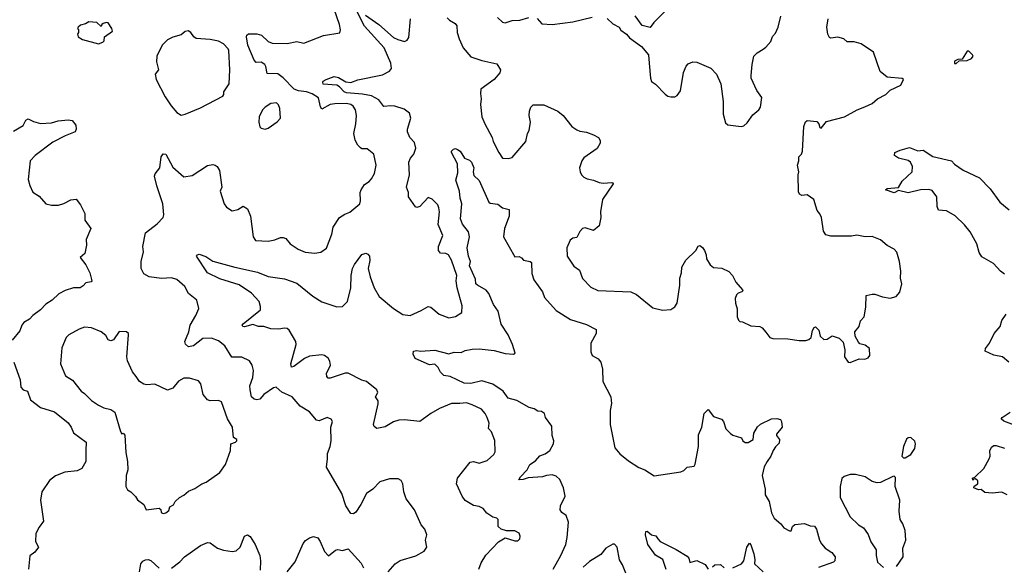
# Model space of a CAD drawing. Extents: x 2056909 to 2160450, y 827444 to 1016825.
# Tile 343 of 501: x 2091435 to 2098573, y 949413 to 953369. Entities that reach past the tile are written whole.
import ezdxf

# ---------------------------------------------------------------- set-up
doc = ezdxf.new("R2010")
doc.units = 0

msp = doc.modelspace()

# ---------------------------------------------------------------- linework, layer by layer
at = {"layer": '0CON10XD'}
for points in [[(2094105, 949366.7), (2094156.1, 949423.9), (2094193, 949447), (2094307.3, 949482.7), (2094367.5, 949515), (2094387.5, 949545), (2094376.2, 949595), (2094386.7, 949635), (2094372.5, 949675), (2094345, 949707.5), (2094296.2, 949815), (2094236.2, 949895), (2094218.8, 949945), (2094212.5, 950005), (2094199.3, 950029.3), (2094179.3, 950039.3), (2094115, 950040), (2094045, 950017.5), (2093993.9, 949966.1), (2093950, 949935), (2093908.8, 949855), (2093871.2, 949798.8), (2093855, 949786.2), (2093835, 949790), (2093800, 949845), (2093769.4, 949935), (2093660, 950125), (2093665.8, 950185.8), (2093666, 950225), (2093685.7, 950274.3), (2093693.8, 950315), (2093690, 950415), (2093703.3, 950455), (2093693.9, 950473.9), (2093665, 950483.8), (2093605, 950461.2), (2093587.5, 950465), (2093535, 950525.8), (2093467.4, 950567.4), (2093411.2, 950635), (2093335, 950669.6), (2093295, 950704.6), (2093275, 950699.6), (2093205, 950650.8), (2093175, 950616.7), (2093155, 950612.2), (2093135, 950617.8), (2093114.4, 950635), (2093104.5, 950685), (2093103.5, 950715), (2093124.6, 950775), (2093130, 950825), (2093120, 950865), (2093100.8, 950895), (2093045, 950923.5), (2092973.4, 950923.4), (2092922.7, 951005), (2092875, 951040.7), (2092825, 951061.1), (2092763, 951057), (2092695.6, 951004.4), (2092658.3, 950998.3), (2092636.4, 951016.4), (2092632, 951035), (2092660, 951105), (2092670, 951155), (2092712.5, 951225), (2092733.3, 951275), (2092718, 951335), (2092658, 951385), (2092632, 951435), (2092573.8, 951485), (2092535, 951496.7), (2092461.7, 951491.7), (2092373.8, 951505), (2092335, 951527.1), (2092315.6, 951565), (2092315.6, 951615), (2092332.9, 951685), (2092327.1, 951725), (2092346.4, 951823.6), (2092430.7, 951889.3), (2092473.8, 951935), (2092480, 951955), (2092472.9, 952035), (2092429.4, 952165), (2092412.9, 952235), (2092417.7, 952252.3), (2092451.2, 952295), (2092460, 952375), (2092475, 952396.2), (2092495, 952393.8), (2092545, 952298.8), (2092625, 952228.8), (2092685, 952238.8), (2092797.1, 952312.9), (2092835, 952319.2), (2092852.5, 952315), (2092866.7, 952305), (2092882, 952275), (2092900, 952155), (2092889.2, 952125), (2092916.2, 952035), (2092935, 952010), (2092975, 951983.8), (2093015, 951992), (2093055, 952016.2), (2093085, 951996.7), (2093107.8, 951945), (2093127.5, 951795), (2093145, 951768.8), (2093235, 951764), (2093285, 951771.9), (2093325, 951790), (2093345, 951790), (2093365, 951782), (2093395, 951744), (2093454.3, 951704.3), (2093504.5, 951684.5), (2093574.2, 951675.8), (2093617.5, 951682.5), (2093658, 951712), (2093697.8, 951815), (2093707.1, 951865), (2093754.2, 951935), (2093790.7, 951959.3), (2093827.6, 951972.4), (2093900, 952035), (2093906, 952055), (2093901.9, 952115), (2093909.4, 952135), (2093935, 952173.8), (2093968.8, 952195), (2093985, 952216.2), (2094006.9, 952255), (2094018.1, 952315), (2094003.3, 952395), (2093955, 952433.3), (2093915, 952433.3), (2093905, 952440), (2093885, 952460), (2093865.7, 952495), (2093857.1, 952545), (2093872.7, 952615), (2093877.5, 952675), (2093868.2, 952715), (2093851.7, 952741.7), (2093834.2, 952754.2), (2093805, 952760.8), (2093720.4, 952759.6), (2093685, 952753.2), (2093625, 952720), (2093615, 952736.2), (2093601.7, 952801.7), (2093555, 952830.8), (2093515, 952845.3), (2093455, 952853.3), (2093425.5, 952865.5), (2093345, 952946.7), (2093305, 952977.3), (2093229.7, 952979.7), (2093219.8, 953029.8), (2093210.8, 953045), (2093185, 953060.6), (2093149.7, 953059.7), (2093135, 953076.7), (2093089.2, 953185), (2093079.2, 953245), (2093082.5, 953257.5), (2093094.5, 953265.5), (2093155, 953265.6), (2093187.4, 953257.4), (2093235, 953210), (2093265, 953199.4), (2093375, 953197.5), (2093445, 953210), (2093495, 953200), (2093637.5, 953255), (2093755, 953273.3), (2093761.2, 953295), (2093754.2, 953334.2), (2093714.6, 953445)], [(2092735, 951670), (2092785, 951651.2), (2092835, 951619.2), (2092995, 951574.4), (2093157.8, 951537.8), (2093235, 951507.8), (2093355, 951491.1), (2093445, 951458.1), (2093560.8, 951365), (2093624.7, 951324.7), (2093735, 951287.5), (2093775, 951290), (2093811.5, 951325), (2093834.4, 951424.4), (2093838.5, 951515), (2093847.8, 951565), (2093862, 951595), (2093915, 951666.7), (2093945, 951676.7), (2093959.5, 951669.5), (2093970, 951655), (2093972.7, 951622.7), (2093962.2, 951565), (2093974.7, 951504.7), (2094005, 951424), (2094041.2, 951361.2), (2094145, 951275.6), (2094212.4, 951232.4), (2094265, 951225.6), (2094345, 951260), (2094395, 951290), (2094415, 951283.8), (2094475, 951233.8), (2094545, 951207.5), (2094595, 951216), (2094640, 951245), (2094641.4, 951295), (2094606, 951425), (2094598.1, 951475), (2094602.9, 951515), (2094564.3, 951625.7), (2094542.9, 951665), (2094525, 951672.9), (2094485, 951675.6), (2094470.5, 951695), (2094471.5, 951725), (2094502.5, 951805), (2094469.2, 951885), (2094479.2, 951975), (2094474.2, 952004.2), (2094465, 952026.7), (2094441.2, 952051.2), (2094425, 952068.8), (2094395, 952078.8), (2094336.7, 952015), (2094315, 952006.7), (2094305, 952012.5), (2094253.8, 952085), (2094254, 952115), (2094238.1, 952155), (2094261.5, 952245), (2094255.6, 952335), (2094268.1, 952365), (2094291.4, 952395), (2094306.6, 952436.6), (2094298, 952478), (2094264.2, 952515), (2094246.9, 952556.9), (2094245.6, 952575), (2094270.5, 952655), (2094260.6, 952690.6), (2094221.5, 952721.5), (2094155, 952742.2), (2094125.5, 952745.5), (2094075, 952740), (2094038.3, 952788.3), (2093985, 952816.5), (2093919.1, 952829.1), (2093805, 952837.7), (2093786.7, 952845), (2093752.7, 952882.7), (2093734, 952894), (2093635, 952901.2), (2093631.2, 952915), (2093635.9, 952924.1), (2093655.5, 952934.5), (2093715, 952957.1), (2093745, 952950.6), (2093798.1, 952918.1), (2093835, 952913.2), (2093885, 952933.9), (2094065, 952969.2), (2094116.7, 952995), (2094130, 953015), (2094124.3, 953055), (2094077.8, 953165), (2093935, 953322.2), (2093867.5, 953455)], [(2096111.3, 953428.7), (2096031.4, 953348.6), (2096005, 953311.2), (2095947, 953327), (2095896.4, 953396.4)], [(2092005, 953194.2), (2092037.5, 953205), (2092046.7, 953215), (2092050, 953245), (2092106.7, 953285), (2092103.3, 953305), (2092075, 953346.2), (2092065, 953348.8), (2092039.3, 953340.7), (2092030, 953335), (2092025, 953320), (2091995, 953348), (2091937, 953353), (2091911.7, 953338.3), (2091875, 953330), (2091857.5, 953315), (2091852.5, 953305), (2091860, 953295), (2091860, 953275), (2091852.5, 953265), (2091857.5, 953245), (2091890, 953225), (2092005, 953194.2)], [(2093941.3, 953401.3), (2094037.3, 953335), (2094145, 953239.7), (2094175, 953224.7), (2094225, 953211.8), (2094245, 953221.5), (2094255, 953238.8), (2094267.2, 953375)], [(2094535, 953383.3), (2094550, 953365), (2094591.7, 953341.7), (2094604, 953325), (2094607.5, 953275), (2094620.2, 953230.2), (2094650.8, 953165), (2094705, 953100), (2094785, 953073.8), (2094895, 953050), (2094921.2, 953005), (2094915, 952983.3), (2094874, 952935), (2094777.5, 952865), (2094774.3, 952835), (2094780.8, 952795), (2094775.8, 952755), (2094785.8, 952665.8), (2094806, 952615), (2094860, 952515), (2094867, 952487), (2094908.8, 952405), (2094935, 952366), (2094975, 952362), (2095005, 952370), (2095104.2, 952485.8), (2095116.1, 952543.9), (2095128.8, 952565), (2095137.1, 952625), (2095129.2, 952675), (2095131.2, 952705), (2095140, 952735), (2095158.3, 952751.7), (2095235, 952752.2), (2095335.6, 952705.6), (2095373.8, 952675), (2095438, 952595), (2095475, 952571.4), (2095495, 952560.8), (2095545, 952554.2), (2095595, 952534), (2095630, 952515), (2095643.9, 952493.9), (2095642, 952475), (2095621.2, 952435), (2095525, 952366.7), (2095510, 952345), (2095493.8, 952295), (2095497.5, 952265), (2095507.5, 952245), (2095525, 952227.5), (2095550, 952215), (2095595, 952206.7), (2095635, 952188.8), (2095665, 952183.8), (2095728, 952188), (2095736, 952186), (2095738, 952178), (2095659.2, 952065), (2095644.4, 951975), (2095648.6, 951935), (2095635.4, 951874.6), (2095595, 951841.4), (2095535, 951860.8), (2095515, 951854), (2095495, 951833.8), (2095475, 951788.9), (2095445, 951784.4), (2095425, 951770.8), (2095401.1, 951715), (2095403.7, 951653.7), (2095452.6, 951582.6), (2095493.8, 951553.8), (2095515, 951492), (2095575, 951428.8), (2095625, 951405.7), (2095865, 951396.4), (2095906, 951376), (2096025, 951278.8), (2096096.1, 951263.9), (2096155, 951268.8), (2096185, 951286.2), (2096201.4, 951315), (2096221.4, 951445), (2096221.4, 951495), (2096233.9, 951533.9), (2096234.2, 951575), (2096265, 951626.2), (2096336.2, 951695), (2096352.5, 951727.5), (2096365, 951731.2), (2096385, 951716.7), (2096400, 951695), (2096412, 951665), (2096414.1, 951634.1), (2096440.7, 951590.7), (2096465, 951572.5), (2096525, 951566.7), (2096575, 951542.5), (2096602.5, 951515), (2096627.5, 951465), (2096675, 951410), (2096677.5, 951402.5), (2096670, 951395), (2096643.9, 951386.1), (2096632.5, 951375), (2096621.7, 951348.3), (2096623.9, 951313.9), (2096637, 951273), (2096637.5, 951215), (2096645, 951190), (2096655, 951180), (2096675, 951177.5), (2096735, 951150), (2096800, 951145), (2096817.5, 951135), (2096845, 951102.5), (2096872.5, 951065), (2096895, 951057.5), (2097003.9, 951056.1), (2097085, 951044), (2097135, 951044), (2097155, 951050), (2097174, 951065), (2097183.3, 951115), (2097195, 951137.5), (2097205, 951142.5), (2097228.3, 951118.3), (2097239.2, 951075), (2097265, 951050), (2097287.7, 951052.3), (2097325, 951076.7), (2097375, 951060), (2097405, 951030), (2097417.5, 950975), (2097413.6, 950923.6), (2097440, 950885), (2097455, 950882.5), (2097520.7, 950909.3), (2097563, 950907), (2097585, 950917.5), (2097597.5, 950935), (2097596.7, 950985), (2097565, 951010), (2097525, 951020), (2097515, 951030), (2097492.5, 951075), (2097490, 951105), (2097520, 951145), (2097530, 951185), (2097557.5, 951215), (2097568.8, 951285), (2097570.7, 951369.3), (2097615, 951380), (2097635, 951378), (2097688.8, 951358.8), (2097745, 951350), (2097788.3, 951361.7), (2097815.6, 951394.4), (2097831.1, 951455), (2097820.5, 951495), (2097821.8, 951545), (2097813.1, 951615), (2097794.4, 951684.4), (2097775, 951704.2), (2097725, 951732.5), (2097675, 951772.5), (2097615, 951797.1), (2097565, 951795.7), (2097505, 951806), (2097465, 951800), (2097315, 951799.4), (2097279.1, 951809.1), (2097262.5, 951835), (2097246.7, 951935), (2097235, 951962.5), (2097216.7, 951985), (2097191.2, 952065), (2097145, 952100), (2097104.1, 952094.1), (2097087.5, 952105), (2097080.7, 952120.7), (2097078.8, 952245), (2097083.8, 952265), (2097073.3, 952315), (2097083.3, 952345), (2097083.8, 952375), (2097103.3, 952395), (2097108.8, 952415), (2097118.6, 952595), (2097131.2, 952628.8), (2097145, 952638.8), (2097215, 952630.8), (2097228.8, 952615), (2097235, 952587.5), (2097245, 952582.5), (2097285, 952630), (2097415, 952664.3), (2097506.2, 952715), (2097563.1, 952736.9), (2097615, 952762.5), (2097654, 952795), (2097715, 952827.1), (2097745, 952857.1), (2097822.5, 952895), (2097842.5, 952935), (2097833, 952943), (2097725, 952952.5), (2097672.3, 952992.3), (2097625, 953133.3), (2097535, 953194.3), (2097485, 953208.6), (2097435, 953209.4), (2097409.1, 953229.1), (2097365, 953241.4), (2097315, 953235.8), (2097305, 953240), (2097292.5, 953265), (2097286.5, 953315), (2097295.9, 953374.1)], [(2094898, 953385), (2094935, 953350), (2094955, 953345.8), (2095005, 953364.2), (2095060, 953365), (2095125, 953385.8)], [(2095186.8, 953376.8), (2095220, 953340), (2095295, 953333.3), (2095445, 953352.5), (2095585, 953386.9)], [(2095695, 953376.7), (2095735, 953340), (2095780, 953315), (2095793.6, 953293.6), (2095833, 953263), (2095855, 953237.5), (2095943.3, 953175), (2095993.3, 953115), (2095998.8, 953055), (2096007.5, 952945), (2096015, 952920), (2096045, 952902.5), (2096115, 952828.8), (2096134.3, 952814.3), (2096155, 952808.8), (2096185, 952810), (2096200.7, 952819.3), (2096226.2, 952853.8), (2096247.5, 952985), (2096266.8, 953033.2), (2096282.1, 953047.9), (2096315, 953062.9), (2096345, 953060), (2096445, 953017.5), (2096487.5, 952975), (2096517.1, 952905), (2096535.8, 952775), (2096534.2, 952684.2), (2096551.1, 952621.1), (2096567.7, 952607.7), (2096665, 952593.8), (2096685, 952600), (2096709.5, 952620.5), (2096750.5, 952679.5), (2096792.5, 952715), (2096806.7, 952735), (2096816.2, 952805), (2096778, 952855), (2096738, 952945), (2096738, 952965), (2096744.2, 953045), (2096757.5, 953105), (2096780.2, 953129.8), (2096823.8, 953155)], [(2096823.8, 953155), (2096845, 953169.2), (2096879.8, 953210.2), (2096893.6, 953246.4), (2096915, 953271.2), (2096933.3, 953315), (2096953.5, 953395)], [(2092605, 952676.7), (2092635, 952683.3), (2092745, 952729.2), (2092906.7, 952815), (2092913.8, 952826.2), (2092914.3, 952845), (2092952.9, 952905), (2092958.9, 953005), (2092950.6, 953145), (2092945, 953158.8), (2092911.2, 953195), (2092875, 953214.3), (2092815, 953225.6), (2092713.4, 953233.4), (2092696, 953245), (2092675, 953276.7), (2092655, 953287.5), (2092635, 953282.5), (2092605, 953260), (2092545, 953242.5), (2092506.4, 953223.6), (2092467.5, 953185), (2092430, 953105), (2092426.1, 953063.9), (2092440, 953005), (2092415.9, 952974.1), (2092424.5, 952934.5), (2092489.1, 952809.1), (2092532.5, 952745), (2092575, 952696.2), (2092605, 952676.7)], [(2098211.7, 953051.7), (2098225, 953052.5), (2098245, 953070), (2098305, 953073.3), (2098335, 953087.5), (2098346.7, 953105), (2098342.5, 953115), (2098315, 953140), (2098305, 953140), (2098268.3, 953081.7), (2098235, 953080), (2098211.7, 953068.3), (2098211.7, 953051.7)], [(2093215, 952576), (2093235, 952582.9), (2093302.4, 952627.6), (2093325.8, 952654.2), (2093320, 952725), (2093310.9, 952750.9), (2093295.8, 952765.8), (2093255, 952762.5), (2093215, 952735.7), (2093195.7, 952715), (2093170, 952665), (2093168.6, 952625), (2093175, 952592.5), (2093185, 952583.3), (2093215, 952576)], [(2091388.8, 952561.2), (2091458.8, 952601.2), (2091479.5, 952640.5), (2091495, 952651.2), (2091535, 952630), (2091585, 952616.2), (2091665, 952620.8), (2091714.4, 952635.6), (2091785, 952643.3), (2091815, 952637.5), (2091842.5, 952605), (2091843.3, 952575), (2091836.2, 952555), (2091765, 952528), (2091675, 952482), (2091547.1, 952385), (2091510, 952345), (2091495, 952210), (2091507, 952167), (2091529.7, 952119.7), (2091575, 952088.8), (2091625, 952034.3), (2091665, 952024.2), (2091715, 952024), (2091753.9, 952036.1), (2091805, 952063.3), (2091845, 952066.7), (2091875.7, 952025.7), (2091906.2, 951965), (2091906.2, 951915), (2091950, 951855), (2091915.8, 951775), (2091918, 951735), (2091906.2, 951675), (2091873.8, 951645), (2091915, 951592.5), (2091944.2, 951534.2), (2091956.7, 951475), (2091952.5, 951467.5), (2091915, 951461.2), (2091895, 951438.8), (2091874.2, 951425.8), (2091825, 951424.3), (2091765, 951405.6), (2091718.3, 951381.7), (2091670.8, 951335), (2091625, 951307.5), (2091586, 951265), (2091528.8, 951225), (2091505, 951198), (2091465, 951173.8), (2091449.2, 951155), (2091436.3, 951113.7), (2091379.4, 951045)], [(2095301.9, 949385), (2095358.6, 949485), (2095394, 949565), (2095404.3, 949615), (2095414, 949725), (2095396.7, 949775), (2095365.5, 949795.5), (2095352, 949815), (2095354.4, 949845), (2095390, 949915), (2095377.3, 949975), (2095350.5, 950035), (2095325, 950060), (2095295, 950068.4), (2095255, 950065.3), (2095225, 950054.1), (2095121.5, 950048.5), (2095084.5, 950034.5), (2095054, 950034), (2095065.8, 950055), (2095112.9, 950105), (2095134.2, 950145), (2095175, 950170.5), (2095205, 950206.7), (2095245, 950222.7), (2095277.1, 950245), (2095304.4, 950295), (2095306.9, 950315), (2095295.2, 950355), (2095293.3, 950423.3), (2095246.7, 950485), (2095238.6, 950515), (2095218.3, 950528.3), (2095190.4, 950530.4), (2095165, 950547.3), (2095127.5, 950557.5), (2095038.4, 950608.4), (2094975.7, 950625), (2094940.8, 950675), (2094865, 950727.3), (2094785, 950750.4), (2094705, 950730.8), (2094657.5, 950735), (2094555, 950783.3), (2094510.3, 950790.3), (2094484.4, 950814.4), (2094468.3, 950848.3), (2094445, 950872.5), (2094405, 950865.8), (2094302.9, 950912.9), (2094286.7, 950945), (2094290, 950965), (2094315, 950971.2), (2094340, 950965), (2094445, 950973.1), (2094545, 950945.6), (2094585, 950957.5), (2094635, 950957.1), (2094665, 950971.1), (2094715, 950980.6), (2094765, 950982.2), (2094875, 950971.8), (2094955, 950949.5), (2095015, 950944.2), (2095027.5, 950952.5), (2095008.5, 951015), (2094975.3, 951085), (2094925, 951162.5), (2094903, 951255), (2094868.7, 951305), (2094834.9, 951384.9), (2094817.5, 951407.5), (2094753.2, 951443.2), (2094742.8, 951455), (2094738.3, 951488.3), (2094695.7, 951585), (2094701.8, 951615), (2094688.2, 951655), (2094678.7, 951715), (2094696.5, 951795), (2094689.5, 951830.5), (2094645, 951886.9), (2094630, 951925), (2094639.5, 952035), (2094627.8, 952075), (2094623.1, 952125), (2094595.6, 952205), (2094611.7, 952258.3), (2094608.8, 952325), (2094566, 952405), (2094566, 952415), (2094578.6, 952431.4), (2094595, 952435.8), (2094608.8, 952428.8), (2094627.5, 952415), (2094660, 952365), (2094695, 952351.2), (2094711.2, 952335), (2094728, 952295), (2094723.3, 952265), (2094728.3, 952238.3), (2094765, 952203.3), (2094835, 952046.7), (2094845, 952040), (2094901.7, 952031.7), (2094936.1, 952006.1), (2094983.8, 951993.8), (2094982.5, 951945), (2094948.8, 951855), (2094942, 951795), (2095025, 951650), (2095055, 951652.5), (2095073, 951643), (2095086.4, 951626.4), (2095135, 951616.7), (2095145, 951607.5), (2095147.8, 951527.8), (2095163.2, 951483.2), (2095225.7, 951395), (2095240, 951355), (2095325, 951260.8), (2095427.5, 951195), (2095545, 951160), (2095613.6, 951123.6), (2095614, 951095), (2095575.8, 951025), (2095575, 950960), (2095585, 950933.8), (2095629.1, 950909.1), (2095646.7, 950885), (2095660, 950835), (2095662.9, 950745), (2095721.2, 950635), (2095725.5, 950585.5), (2095715.5, 950535.5), (2095715.5, 950435), (2095748.6, 950265), (2095785, 950220.8), (2095849.6, 950169.6), (2095923.5, 950123.5), (2095966.7, 950105), (2096035, 950061.1), (2096229.1, 950090.9), (2096249.6, 950100.4), (2096275, 950124), (2096325, 950132), (2096333, 950147), (2096355.6, 950275), (2096355, 950360), (2096381.2, 950415), (2096396.7, 950515), (2096425, 950542.5), (2096465, 950493.3), (2096523, 950473), (2096536.7, 950455), (2096553.9, 950403.9), (2096588.3, 950368.3), (2096605, 950356.7), (2096668.3, 950338.3), (2096677.5, 950315), (2096695, 950302.5), (2096715.9, 950304.1), (2096752.5, 950325), (2096758.3, 950371.7), (2096783.9, 950416.1), (2096805, 950437.5), (2096885, 950476.2), (2096925, 950476.7), (2096949.3, 950469.3), (2096957.5, 950455), (2096962.5, 950415), (2096922.5, 950365), (2096922.5, 950355), (2096942.5, 950325), (2096941.7, 950298.3), (2096915, 950273.3), (2096896.2, 950245), (2096880, 950205), (2096855, 950166.7), (2096832.2, 950127.8), (2096816.7, 950065), (2096838.2, 949965), (2096838.6, 949925), (2096867.5, 949875), (2096884.3, 949794.3), (2096904, 949755), (2096953.2, 949713.2), (2096975, 949686), (2097015, 949662.5), (2097026.9, 949663.1), (2097037.1, 949695), (2097055, 949709.6), (2097125, 949717.1), (2097165, 949700), (2097197, 949697), (2097212.5, 949675), (2097233.3, 949595), (2097248.5, 949568.5), (2097275, 949538.1), (2097323.8, 949505), (2097346, 949475), (2097343.9, 949446.1), (2097334.1, 949435.9), (2097225, 949398)], [(2098573.4, 951523.4), (2098545.6, 951545.6), (2098495, 951600.8), (2098409.1, 951649.1), (2098390.7, 951680.7), (2098374.5, 951745), (2098325, 951830), (2098285, 951880.6), (2098217.4, 951947.4), (2098155, 951984.4), (2098095, 951987.5), (2098086, 952015), (2098083.1, 952085), (2098050.3, 952130.3), (2098025, 952138.6), (2097965, 952135.6), (2097875, 952114.3), (2097805, 952130), (2097775, 952113.8), (2097712.5, 952135), (2097724.5, 952145.5), (2097805, 952152.5), (2097832.2, 952197.8), (2097904.2, 952265), (2097908.6, 952305), (2097894.2, 952335), (2097875, 952348.1), (2097805, 952366), (2097776.7, 952385), (2097780, 952405), (2097817.3, 952422.7), (2097885, 952441.2), (2097945, 952418), (2097985, 952422), (2098055, 952376.9), (2098189.2, 952345), (2098211.4, 952321.4), (2098275, 952276.9), (2098393, 952223), (2098471.7, 952141.7), (2098541.2, 952045), (2098609.3, 951989.3)], [(2094762.9, 949385), (2094780.7, 949430.7), (2094815, 949486.2), (2094905.9, 949584.1), (2094955, 949612.5), (2095025, 949590), (2095045, 949591.2), (2095060, 949605), (2095063.8, 949625), (2095055, 949646.2), (2095025, 949663.8), (2094965, 949662.5), (2094924.2, 949674.2), (2094904, 949695), (2094903.3, 949745), (2094894.1, 949754.1), (2094865, 949762.9), (2094821.8, 949791.8), (2094794, 949825), (2094765, 949838.9), (2094725, 949846.2), (2094665, 949882.5), (2094642.9, 949915), (2094600.6, 950005), (2094609.2, 950045), (2094699.7, 950160.3), (2094725, 950167.1), (2094765, 950154.2), (2094825, 950174.2), (2094872.7, 950217.3), (2094881.2, 950235), (2094879.3, 950319.3), (2094855, 950380), (2094832.5, 950405), (2094837.8, 950445), (2094825, 950483.8), (2094808.6, 950515), (2094782.5, 950545), (2094716.2, 950576.2), (2094675, 950592.1), (2094625, 950585.3), (2094565, 950586.8), (2094478.8, 950551.2), (2094415, 950514.6), (2094335, 950456.6), (2094225, 950467.6), (2094182.5, 950465), (2094145, 950454.5), (2094085, 950417.1), (2094025, 950406), (2094005, 950420), (2093998.9, 950435), (2094033.8, 950585), (2094033.1, 950605), (2094014.4, 950635), (2094030.8, 950665), (2094024.2, 950685), (2093950, 950745), (2093915, 950756.5), (2093815, 950807.5), (2093795, 950807.5), (2093685, 950768.9), (2093670.3, 950770.3), (2093661.7, 950781.7), (2093658.9, 950805), (2093687.5, 950865), (2093682.7, 950892.7), (2093670, 950915), (2093644.2, 950934.2), (2093625, 950939.2), (2093535, 950930.6), (2093498.3, 950911.7), (2093423.3, 950855), (2093405, 950850), (2093400, 950875), (2093439.2, 951015), (2093435.8, 951035), (2093388.3, 951118.3), (2093375, 951129.2), (2093355, 951132), (2093314.1, 951125.9), (2093255, 951128.6), (2093205, 951144.4), (2093165, 951144.5), (2093125, 951158.5), (2093065, 951142.9), (2093051.2, 951145), (2093048, 951155), (2093055, 951163.8), (2093181.1, 951265), (2093181.5, 951288.5), (2093171.1, 951325), (2093115.8, 951385.8), (2093025, 951446.5), (2092885, 951489.4), (2092795, 951534.4), (2092717.5, 951655), (2092722.5, 951665), (2092735, 951670)], [(2098606.2, 950885), (2098560, 950925), (2098496.9, 950936.9), (2098433.3, 950965), (2098436, 950985), (2098465.4, 951024.6), (2098499.2, 951095), (2098543.3, 951145), (2098555, 951187.5), (2098586.7, 951235)], [(2092475, 949790), (2092495, 949793.3), (2092515, 949810), (2092523.6, 949836.4), (2092549.3, 949850.7), (2092562.5, 949875), (2092593.3, 949905), (2092625, 949921.2), (2092658.7, 949951.3), (2092705, 949970), (2092755, 950004), (2092786.7, 950015), (2092886.7, 950085), (2092926.2, 950145), (2092962, 950245), (2092966.4, 950293.6), (2093000, 950305), (2093010, 950315), (2093010, 950325), (2092985, 950340), (2092977.5, 950415), (2092940, 950475), (2092897.3, 950597.3), (2092875, 950608.8), (2092815, 950606), (2092795, 950614), (2092765, 950652), (2092748.7, 950728.7), (2092730, 950750), (2092665, 950771.1), (2092625, 950770), (2092585, 950748.6), (2092545, 950697.5), (2092505, 950682.9), (2092415, 950727.1), (2092355, 950720.8), (2092335, 950726), (2092303.3, 950745), (2092278.3, 950781.7), (2092252.5, 950815), (2092215.7, 950895.7), (2092211.9, 950925), (2092223.6, 951083.6), (2092222.5, 951095), (2092210, 951105), (2092155, 951107.5), (2092115, 951047.5), (2092095, 951040), (2092075, 951047.5), (2092059.1, 951079.1), (2092025.3, 951105.3), (2091955, 951134.2), (2091905, 951138.8), (2091865, 951126), (2091790, 951085), (2091771.2, 951065), (2091740.5, 950989.5), (2091730.8, 950875), (2091767.7, 950787.7), (2091816.7, 950755), (2091881.2, 950675), (2091905, 950660), (2091955, 950608.6), (2092005, 950574.2), (2092045, 950554.2), (2092095, 950542), (2092125, 950523.3), (2092165, 950382.5), (2092175, 950367.5), (2092185, 950372.5), (2092196.8, 950356.8), (2092205, 950230), (2092217.1, 950165), (2092217.5, 950105), (2092207.5, 950065), (2092203.3, 949985), (2092215, 949960), (2092240, 949945), (2092275, 949912.5), (2092288.3, 949888.3), (2092333.9, 949853.9), (2092352.5, 949815), (2092445, 949826.7), (2092457, 949817), (2092460, 949795), (2092475, 949790)], [(2091392, 950885), (2091438.3, 950758.3), (2091443.8, 950705), (2091460, 950685), (2091490.8, 950675), (2091513.1, 950613.1), (2091585, 950558.1), (2091686.7, 950525), (2091785, 950445.8), (2091807.1, 950415), (2091824.5, 950374.5), (2091916.1, 950306.1), (2091914.4, 950245)], [(2098705, 950407.5), (2098568.9, 950458.9), (2098550, 950475), (2098556.7, 950485), (2098615, 950523.3)], [(2097855, 950192.5), (2097895, 950216.7), (2097925, 950260), (2097930, 950295), (2097923.9, 950313.9), (2097895, 950340), (2097875, 950337.5), (2097865, 950327.5), (2097843.3, 950275), (2097830, 950205), (2097843, 950193), (2097855, 950192.5)], [(2098593.5, 949923.5), (2098555, 949943.3), (2098485, 949936.2), (2098431.7, 949941.7), (2098405, 949962.5), (2098385, 949961.2), (2098352.5, 949975), (2098353.6, 949986.4), (2098380, 950005), (2098380, 950025), (2098365, 950040), (2098351.7, 950038.3), (2098345, 950030), (2098343.3, 950045), (2098358.3, 950051.7), (2098424.1, 950115.9), (2098463.3, 950185), (2098470, 950205), (2098467, 950243), (2098480.7, 950269.3), (2098498.3, 950281.7), (2098515, 950282.5), (2098575, 950262.5)], [(2091914.4, 950245), (2091914.4, 950165), (2091885, 950116.2), (2091851.2, 950098.8), (2091762.1, 950087.9), (2091695, 950062.5), (2091651.7, 950028.3), (2091596.2, 949945), (2091586, 949885), (2091606.4, 949733.6), (2091575, 949690), (2091552.5, 949645), (2091550, 949585), (2091571.2, 949545), (2091545, 949508), (2091508.8, 949481.2), (2091497.5, 949385)], [(2097792.5, 949405), (2097838.8, 949475), (2097837, 949537), (2097860, 949595), (2097853.3, 949665), (2097836.7, 949715), (2097818.8, 949745), (2097811.9, 949805), (2097815.8, 949885), (2097780.8, 949985), (2097785, 950050), (2097775, 950060), (2097765, 950057.5), (2097675, 950012.5), (2097650.9, 950010.9), (2097615, 950021.9), (2097565.5, 950055.5), (2097495, 950070.9), (2097455, 950072.7), (2097412, 950058), (2097395, 950042.5), (2097382.5, 949985), (2097383.1, 949905), (2097455.5, 949765.5), (2097515.8, 949705.8), (2097553.3, 949685), (2097565, 949668.8), (2097585, 949636.7), (2097605, 949583.8), (2097643.3, 949525), (2097643.8, 949485), (2097654, 949435), (2097697.3, 949397.3)], [(2096121.8, 949381.8), (2096098.6, 949455), (2096045, 949485.8), (2095987.5, 949565), (2095971.4, 949635), (2095975, 949657.5), (2095985, 949660), (2096014.6, 949634.6), (2096047.5, 949627.5), (2096061.2, 949605), (2096077.5, 949585), (2096195, 949528.6), (2096275, 949478.6), (2096285.7, 949465), (2096292.5, 949432.5), (2096345, 949448.9), (2096405, 949418.9), (2096427.1, 949385)], [(2092535, 949392.9), (2092595, 949437.5), (2092628.6, 949475), (2092745, 949555.8), (2092795, 949578), (2092815, 949576), (2092868.8, 949538.8), (2092913, 949523), (2092975, 949512.5), (2093005, 949518), (2093032.5, 949545), (2093064, 949625), (2093085, 949634), (2093105, 949621.2), (2093140.6, 949565), (2093174.6, 949484.6), (2093180, 949445), (2093177, 949377)], [(2093374.5, 949365.5), (2093431.2, 949438.8), (2093489.5, 949570.5), (2093506.1, 949593.9), (2093536.4, 949613.6), (2093565, 949623.3), (2093595, 949612.5), (2093613.3, 949585), (2093645, 949512.5), (2093673, 949483), (2093725, 949522.5), (2093741.7, 949528.3), (2093775, 949520), (2093815, 949532.5), (2093909.3, 949429.3), (2093927.5, 949395)], [(2096605, 949395.9), (2096668.2, 949425), (2096685.3, 949445), (2096705.4, 949544.6), (2096725, 949573.8), (2096735, 949561.2), (2096756.8, 949496.8), (2096765.5, 949454.5), (2096762.5, 949425), (2096825.6, 949365)], [(2095833.2, 949343.2), (2095805, 949416.7), (2095783.3, 949453.3), (2095767.5, 949545), (2095746.8, 949566.8), (2095735, 949567.5), (2095685, 949538.1), (2095647.5, 949492.5), (2095565, 949441.5), (2095519.2, 949400.8)], [(2092303.8, 949365), (2092314, 949425), (2092327.3, 949442.7), (2092345.9, 949454.1), (2092365, 949456), (2092385, 949448), (2092445, 949392.5)], [(2096457.8, 949402.2), (2096475, 949415.6), (2096515, 949418), (2096542, 949395)]]:
    msp.add_lwpolyline(points, dxfattribs=at)

doc.saveas('drawing.dxf')
